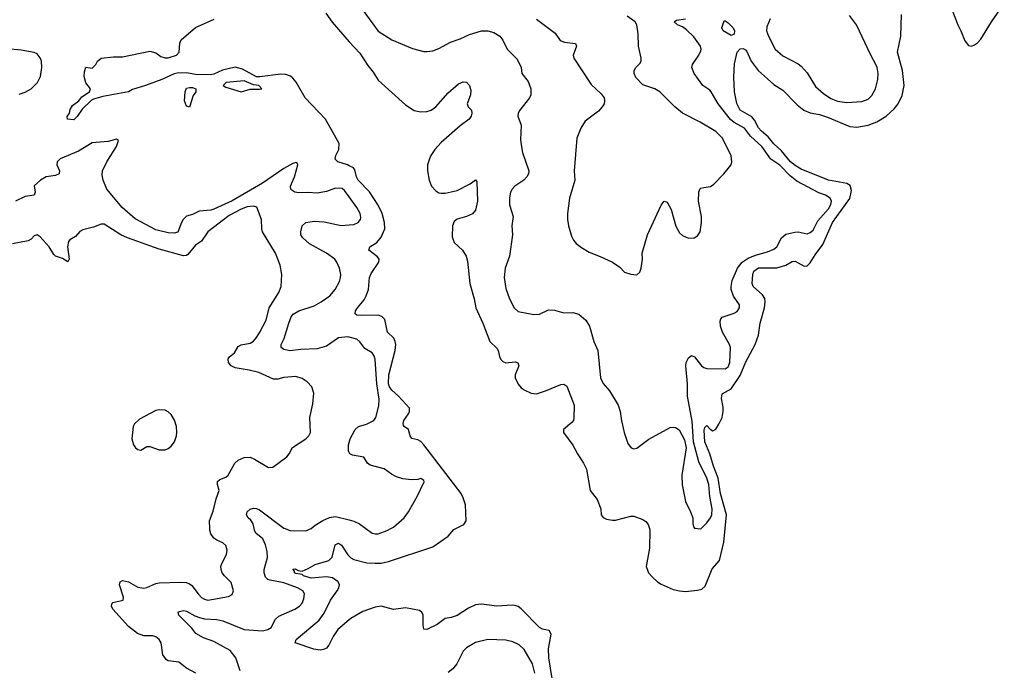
# Model space of a CAD drawing. Header units: inches. Extents: x 1473912 to 1647258, y 640388 to 773423.
# Tile 419 of 420: x 1597834 to 1604305, y 709068 to 713343. Entities that reach past the tile are written whole.
import ezdxf

# ---------------------------------------------------------------- set-up
doc = ezdxf.new("R2010")
doc.units = ezdxf.units.IN
doc.header["$MEASUREMENT"] = 0
for name, color, linetype in [('B5790', 7, 'Continuous'), ('B5791', 7, 'Continuous'), ('B6700', 7, 'Continuous'), ('B6701', 7, 'Continuous')]:
    doc.layers.add(name, color=color, linetype=linetype)

msp = doc.modelspace()

# ---------------------------------------------------------------- linework, layer by layer
at = {"layer": 'B5790', "color": 5}
for points, elevation in [([(1598992.7, 709050), (1598930, 709082.4), (1598881, 709121), (1598810, 709129.8), (1598798.2, 709138.2), (1598774.7, 709170), (1598764, 709250), (1598750, 709271.3), (1598730, 709288), (1598710, 709296), (1598650, 709295.1), (1598607.6, 709310), (1598550, 709356.3), (1598447.2, 709470), (1598438.3, 709490), (1598442, 709510), (1598447, 709513), (1598514, 709530), (1598515.6, 709550), (1598489.8, 709630), (1598495.1, 709650), (1598510, 709658.7), (1598550, 709648.9), (1598610, 709615.5), (1598650, 709608.4), (1598670, 709612.1), (1598730, 709639.7), (1598750, 709643.5), (1598890, 709648.6), (1598930, 709644.8), (1598950, 709637.7), (1598965.7, 709625.7), (1599007.2, 709570), (1599030, 709547.9), (1599050, 709534.9), (1599070, 709529.3), (1599205.7, 709554.3), (1599230, 709566), (1599239.7, 709590), (1599225.3, 709645.3), (1599180.7, 709690), (1599165.6, 709710), (1599157.6, 709730), (1599156.3, 709750), (1599162, 709770), (1599194.4, 709830), (1599196.9, 709856.9), (1599190, 709889.4), (1599170, 709906.2), (1599130, 709923.5), (1599110, 709937.6), (1599090, 709966), (1599083.4, 709990), (1599083, 710000)], 680), ([(1599284.2, 709064.2), (1599255.9, 709150), (1599218.6, 709198.6), (1599110, 709257.3), (1599041.8, 709281.8), (1598991.3, 709310), (1598965.2, 709345.2), (1598879.7, 709430), (1598876.2, 709450), (1598884.6, 709455.4), (1598910, 709461.1), (1598930, 709458), (1598986.1, 709426), (1599015.1, 709415.1), (1599050, 709406.4), (1599130, 709401.4), (1599170, 709393.2), (1599310, 709337), (1599430, 709327.1), (1599464.2, 709335.8), (1599486.9, 709350), (1599514.5, 709405.5), (1599536.5, 709423.5), (1599642, 709470), (1599674, 709490), (1599691.6, 709510), (1599702, 709538), (1599706.3, 709570), (1599694.3, 709590), (1599659.7, 709610), (1599570, 709644.3), (1599479.7, 709659.7), (1599465.9, 709665.9), (1599450, 709681.3), (1599440.7, 709710), (1599440.2, 709730), (1599463.9, 709810), (1599461.2, 709850), (1599450, 709893), (1599433, 709933), (1599386.3, 709970), (1599377.2, 709990), (1599375.3, 710000)], 660), ([(1599578.2, 710000), (1599610, 709987.6), (1599715.6, 709984.4), (1599749.4, 710000)], 660), ([(1600000, 709401.2), (1599924.3, 709335.7), (1599894, 709290), (1599866.6, 709233.4), (1599850, 709214), (1599830, 709204.4), (1599810, 709200.9), (1599767.9, 709207.9), (1599645.2, 709250), (1599652, 709270), (1599802.1, 709397.9), (1599835.7, 709444.3), (1599878, 709530), (1599921.2, 709590), (1599932.7, 709610), (1599936.8, 709630), (1599927.6, 709650), (1599890, 709677), (1599850, 709683.1), (1599750, 709672.9), (1599699.6, 709690), (1599690, 709698.7), (1599650, 709705.3), (1599641.3, 709710), (1599639.7, 709719.7), (1599630, 709732), (1599644.8, 709735.2), (1599663.9, 709723.9), (1599690, 709720.3), (1599730, 709736.9), (1599776.3, 709763.7), (1599866, 709790), (1599888, 709812), (1599907.8, 709892.2), (1599930, 709903.6), (1599950, 709891.7), (1599990, 709828.2), (1600000, 709817.9)], 640)]:
    msp.add_lwpolyline(points, dxfattribs=dict(at, elevation=elevation))
at = {"layer": 'B5791', "color": 5}
for points, elevation in [([(1600000, 712383.9), (1599987.8, 712390), (1599925.2, 712410), (1599907.2, 712427.3), (1599911.1, 712450), (1599931.5, 712490), (1599934, 712530), (1599843.6, 712690), (1599710.8, 712830), (1599652.2, 712932.2), (1599630, 712960.3), (1599613.2, 712973.2), (1599583.1, 712983.1), (1599550, 712984.8), (1599412.5, 712967.5), (1599390, 712968.3), (1599297.8, 713017.8), (1599250, 713030.4), (1599167.3, 713012.7), (1599110, 712986.4), (1599090, 712981.7), (1598990, 712982.6), (1598930, 712993.2), (1598870, 712992.2), (1598850, 712987.5), (1598768.9, 712950), (1598662.3, 712910), (1598575.6, 712884.4), (1598549, 712869), (1598380.6, 712839.4), (1598319.1, 712820.9), (1598306, 712814), (1598244.2, 712755.8), (1598213.2, 712706.8), (1598190, 712685.6), (1598149.2, 712689.2), (1598146.3, 712706.3), (1598162, 712730), (1598167, 712753), (1598181, 712779), (1598224, 712810), (1598243.6, 712836.4), (1598292.3, 712870), (1598299.3, 712890), (1598269.5, 712929.5), (1598258.4, 712970), (1598259.3, 713000.7), (1598269.2, 713030.8), (1598310, 713026), (1598335.3, 713050), (1598345.2, 713070), (1598369.8, 713090.2), (1598450, 713100.4), (1598510, 713099.3), (1598690, 713136.5), (1598730, 713126.5), (1598762, 713102), (1598790, 713091.8), (1598810, 713092.5), (1598865.1, 713110), (1598882.4, 713130), (1598886.6, 713190), (1598896.4, 713210), (1598988.8, 713291.2), (1599112.2, 713347.7)], 640), ([(1599846.2, 713386.2), (1599887.8, 713327.8), (1599970.2, 713230.2), (1600000, 713198.2)], 640), ([(1597830, 712853.8), (1597870, 712867.9), (1597910, 712889.1), (1597951, 712930), (1597971.1, 712970), (1597979.6, 713030), (1597977.6, 713070), (1597970, 713092.3), (1597950, 713118), (1597930, 713128.2), (1597843.9, 713143.9), (1597750, 713151.9)], 660), ([(1600000, 712179.4), (1599970, 712221.3), (1599954.2, 712234.2), (1599910, 712235.8), (1599850, 712214.5), (1599790, 712203.4), (1599730, 712208.7), (1599670, 712204.7), (1599642, 712210), (1599622.6, 712222.6), (1599615.4, 712230), (1599613.3, 712250), (1599639.4, 712310), (1599663, 712390), (1599659.2, 712399.2), (1599650, 712404.2), (1599630, 712398.2), (1599570, 712365.4), (1599430.9, 712270), (1599230, 712152.2), (1599110, 712098.3), (1599090, 712092), (1599014.8, 712085.2), (1598970, 712063.5), (1598930, 712051.5), (1598909.1, 712030.9), (1598897, 712010), (1598873.7, 711946.3), (1598850, 711939.8), (1598810, 711942.9), (1598730, 711962.3), (1598593.9, 712033.9), (1598506.9, 712110), (1598406.2, 712230), (1598382, 712290), (1598377.5, 712322.5), (1598379.7, 712350), (1598406.9, 712410), (1598471.3, 712510), (1598484, 712550), (1598470, 712559.3), (1598416.9, 712543.1), (1598310, 712533.7), (1598219.9, 712480.1), (1598101.3, 712430), (1598080.9, 712410), (1598078.5, 712390), (1598095.3, 712350), (1598093.7, 712330), (1598070, 712319.3), (1598008.8, 712311.2), (1597972.2, 712290), (1597928.5, 712251.5), (1597936.9, 712210), (1597930.4, 712190), (1597870, 712182.6), (1597806.4, 712150)], 660), ([(1599083, 710000), (1599081, 710050), (1599106, 710114), (1599125.8, 710194.2), (1599145.1, 710250), (1599134, 710290), (1599133.6, 710310), (1599150, 710322.6), (1599190, 710338), (1599205.4, 710350), (1599249.4, 710430.6), (1599271.3, 710450), (1599310, 710467.5), (1599350, 710468.1), (1599376.7, 710456.7), (1599470, 710400.5), (1599497.6, 710402.4), (1599590, 710470.8), (1599606, 710490), (1599628.2, 710531.8), (1599715.1, 710590), (1599734.5, 710610), (1599745.1, 710630), (1599742, 710730), (1599761.2, 710818.8), (1599767, 710890), (1599755.1, 710930), (1599723.8, 710963.8), (1599690, 710985.1), (1599650, 710998), (1599570, 710992.1), (1599530, 710981.7), (1599501.8, 710981.8), (1599405.3, 711025.3), (1599341.5, 711041.5), (1599250, 711057), (1599223.5, 711070), (1599206.6, 711090), (1599204.2, 711115.8), (1599212.3, 711127.7), (1599246.5, 711153.5), (1599270, 711195.8), (1599290, 711207.6), (1599350, 711218.9), (1599370, 711232.2), (1599390, 711254.9), (1599413.2, 711290), (1599453.3, 711370), (1599472.9, 711450), (1599538.5, 711550), (1599553.7, 711590), (1599558.3, 711670), (1599545.4, 711730), (1599515.1, 711810), (1599429.7, 711950), (1599424.7, 711970), (1599424.2, 712030), (1599391.9, 712111.9), (1599370, 712118.4), (1599330, 712113.4), (1599290, 712098.2), (1599210, 712056.9), (1599070.9, 711949.1), (1599030, 711887.7), (1598990, 711861.6), (1598938.5, 711801.5), (1598930, 711794.7), (1598910, 711790.9), (1598750, 711834.8), (1598542.2, 711910), (1598499.3, 711930), (1598390, 711999.2), (1598370, 711999.7), (1598319.7, 711980.3), (1598250, 711963), (1598229, 711951), (1598201.4, 711918.6), (1598163.2, 711896.8), (1598154.4, 711885.6), (1598148.4, 711851.6), (1598159.5, 711770), (1598150, 711752.3), (1598115.3, 711775.3), (1598070.6, 711790.6), (1598059.6, 711799.6), (1598027.4, 711850), (1597970, 711917.4), (1597950, 711929.6), (1597930, 711923.7), (1597910, 711902), (1597890.2, 711889.8), (1597788, 711870)], 680), ([(1600000, 711256.7), (1599990, 711259.3), (1599930, 711252.3), (1599850, 711198.7), (1599790, 711180.2), (1599682.6, 711177.4), (1599610, 711168.3), (1599570, 711177), (1599552.7, 711190), (1599553.6, 711210), (1599571.8, 711248.2), (1599602.2, 711350), (1599618.9, 711390), (1599631.8, 711408.2), (1599669.1, 711430.9), (1599770, 711463.5), (1599816.3, 711490), (1599871.8, 711530), (1599907.3, 711570), (1599935.8, 711624.2), (1599942.9, 711650), (1599944.5, 711670), (1599936.2, 711710), (1599919.5, 711750), (1599904.5, 711770), (1599851.6, 711810), (1599738, 711870), (1599694.3, 711910), (1599683, 711930), (1599681.3, 711950), (1599691.6, 711990), (1599716, 712010), (1599770, 712019.3), (1599835.2, 712015.2), (1599948, 711992), (1600000, 711995.6)], 660), ([(1600000, 710499.5), (1599994.3, 710510), (1599996.4, 710550), (1600000, 710566.1)], 660), ([(1599375.3, 710000), (1599369.8, 710030), (1599353.9, 710053.9), (1599335.8, 710070), (1599324.7, 710090), (1599329.6, 710110), (1599350, 710127), (1599370, 710133.1), (1599390, 710131.6), (1599410, 710123.6), (1599570, 710003.2), (1599578.2, 710000)], 660), ([(1599749.4, 710000), (1599750, 710000.3), (1599777.2, 710022.8), (1599826.9, 710053.1), (1599870, 710072), (1599910, 710079.7), (1600000, 710056.9)], 660)]:
    msp.add_lwpolyline(points, dxfattribs=dict(at, elevation=elevation))
for points, elevation in [([(1598950, 712768.7), (1598930, 712775.3), (1598917, 712810), (1598921.1, 712870), (1598930, 712892.7), (1598950, 712898), (1598970, 712897.1), (1598992.9, 712890), (1598991.8, 712870), (1598974.5, 712845.5)], 640), ([(1599310, 712942.2), (1599191.3, 712930), (1599170.8, 712910), (1599190, 712900.4), (1599290, 712870.3), (1599350, 712886.2), (1599410, 712886.5), (1599425.2, 712890), (1599406, 712910), (1599370, 712915.8)], 660), ([(1598750, 710779.3), (1598730, 710775.1), (1598622, 710718), (1598590, 710688.7), (1598580.7, 710670), (1598571, 710590), (1598582.8, 710550), (1598596, 710530), (1598610, 710518.8), (1598630, 710516), (1598670, 710538), (1598690, 710538), (1598750, 710517.3), (1598790, 710518), (1598810, 710526), (1598830, 710540.5), (1598851.2, 710570), (1598866, 710610), (1598868, 710630), (1598864.2, 710670), (1598851.3, 710711.3), (1598830, 710749.2), (1598810, 710766), (1598790, 710778)], 720)]:
    msp.add_lwpolyline(points, close=True, dxfattribs=dict(at, elevation=elevation))
at = {"layer": 'B6700', "color": 5}
for points, elevation in [([(1600000, 709817.9), (1600010, 709807.7), (1600030, 709795.8), (1600115.7, 709775.7), (1600170, 709771.6), (1600210, 709772.5), (1600257.2, 709782.8), (1600550, 709879.6), (1600650, 709949.1), (1600686.9, 709993.1), (1600701.3, 710000)], 640), ([(1600108.7, 710000), (1600150, 709970.3), (1600170, 709964.6), (1600190, 709964.9), (1600250, 709987.9), (1600273.2, 710000)], 660), ([(1601972.6, 710000), (1601975.2, 709990), (1601972.8, 709870), (1601951.8, 709750), (1601967.2, 709710), (1601990, 709682.4), (1602025.5, 709650), (1602050, 709634.4), (1602130, 709600.3), (1602169.6, 709590.4), (1602210, 709587), (1602290, 709594.3), (1602317.8, 709602.2), (1602339.5, 709620.5), (1602385.1, 709734.9), (1602432.5, 709790), (1602461.8, 709910), (1602471, 710000)], 640), ([(1602290, 710000), (1602310, 709998), (1602312, 710000)], 660), ([(1601333.8, 709013.8), (1601311.5, 709150), (1601310.4, 709210), (1601326.2, 709306.2), (1601314, 709330), (1601270, 709339.8), (1601250, 709350.7), (1601130, 709472.3), (1601110, 709487.2), (1601090, 709494.8), (1601070, 709497), (1600970, 709489.8), (1600870, 709503.5), (1600830, 709498.5), (1600782.9, 709477.1), (1600710, 709428.7), (1600670, 709415.1), (1600630, 709409.4), (1600578, 709370), (1600510, 709335.6), (1600490, 709339), (1600485.2, 709365.2), (1600486.2, 709430), (1600477.4, 709450), (1600462.2, 709462.2), (1600370, 709479.8), (1600290, 709468.3), (1600209.7, 709489.7), (1600170, 709482.7), (1600090, 709455.3), (1600010, 709409.8), (1600000, 709401.2)], 640), ([(1601218.9, 709050), (1601205.1, 709110), (1601150, 709205.1), (1601116.8, 709236.8), (1601076.3, 709256.3), (1601030, 709265.7), (1600910, 709269.8), (1600830, 709251.3), (1600770, 709216.3), (1600750, 709195.1), (1600706.7, 709110), (1600681.5, 709078.5), (1600650, 709053.2)], 660)]:
    msp.add_lwpolyline(points, dxfattribs=dict(at, elevation=elevation))
at = {"layer": 'B6701', "color": 5}
for points, elevation in [([(1603930, 713490.4), (1604000.2, 713310), (1604020.6, 713270), (1604045, 713205), (1604070, 713173.2), (1604090, 713169.6), (1604110, 713177.3), (1604130, 713191.2), (1604150, 713215.6), (1604221.3, 713330), (1604305.2, 713450)], 640), ([(1600096.9, 713396.9), (1600190, 713267), (1600280.7, 713210), (1600415.2, 713155.2), (1600490, 713135.5), (1600510, 713133.4), (1600550, 713139.3), (1600590, 713154.6), (1600664.9, 713195.1), (1600730, 713217.2), (1600790, 713246.7), (1600870, 713269.2), (1600910, 713271.2), (1600950, 713260.2), (1600990, 713235.3), (1601009.4, 713209.4), (1601038.5, 713150), (1601104.5, 713084.4), (1601130.2, 713030), (1601133.4, 712990), (1601176.8, 712936.8), (1601194.6, 712890), (1601192.8, 712850), (1601185.8, 712830), (1601121.3, 712750), (1601110.4, 712730), (1601108.4, 712710), (1601130.3, 712650), (1601125.7, 712554.3), (1601131.7, 712508.3), (1601139.7, 712470), (1601180.8, 712350), (1601178.5, 712330), (1601167.6, 712310), (1601147, 712290), (1601088.9, 712250), (1601071.8, 712230), (1601059.5, 712210), (1601053, 712173), (1601053.7, 712126.3), (1601077.1, 712050), (1601068.4, 711988.4), (1601073.4, 711930), (1601054, 711790), (1601024.4, 711710), (1601018.4, 711650), (1601030, 711578), (1601054.4, 711510), (1601083, 711450), (1601110, 711426.4), (1601213, 711407), (1601250, 711408.4), (1601310, 711437.6), (1601350, 711434), (1601410, 711417.6), (1601470, 711419.5), (1601510, 711408.4), (1601554.4, 711370), (1601579.5, 711330), (1601607, 711230), (1601634.6, 711170), (1601652.4, 710990), (1601670, 710954), (1601710, 710904.9), (1601766.7, 710810), (1601780.4, 710770), (1601788.6, 710708.6), (1601806.4, 710630), (1601830, 710558), (1601852, 710530), (1601870, 710522.8), (1601890, 710527.3), (1601970, 710587.7), (1602110, 710662.8), (1602130, 710666.8), (1602143.5, 710663.5), (1602167.5, 710647.5), (1602203.8, 710583.8), (1602214.9, 710530), (1602187, 710350), (1602187.5, 710287.5), (1602210, 710178), (1602244, 710110), (1602258, 710070), (1602258, 710030), (1602264.7, 710010), (1602270, 710002), (1602290, 710000)], 660), ([(1601230, 713346.8), (1601354, 713254), (1601386.7, 713206.7), (1601415.8, 713195.8), (1601487.9, 713187.9), (1601494.4, 713170), (1601470.8, 713110), (1601476, 713090), (1601590, 712918), (1601655.9, 712855.9), (1601676, 712830), (1601678.8, 712810), (1601674.8, 712790), (1601662.8, 712770), (1601637.5, 712742.5), (1601550, 712677.2), (1601522, 712630), (1601495.9, 712564.1), (1601478, 712350), (1601483, 712290), (1601448.5, 712170), (1601434.3, 712070), (1601434.6, 712030), (1601441.1, 711990), (1601461.4, 711921.4), (1601474.7, 711894.7), (1601491.9, 711871.9), (1601525.7, 711845.7), (1601576.1, 711816.1), (1601650, 711788), (1601730.4, 711750.4), (1601777.5, 711717.5), (1601810, 711684.7), (1601850, 711670.8), (1601890, 711667.3), (1601910, 711684.7), (1601918.4, 711710), (1601927, 711770), (1601924.5, 711810), (1601960.7, 711930), (1602050, 712124.7), (1602070, 712152), (1602090, 712144.7), (1602115.8, 712095.8), (1602146.1, 711986.1), (1602170, 711942), (1602190, 711926), (1602230, 711908.2), (1602268, 711910), (1602290, 711922.8), (1602306, 711950), (1602315.1, 712010), (1602314.5, 712050), (1602294.5, 712150), (1602297.2, 712210), (1602304, 712230), (1602310, 712236), (1602330, 712241), (1602373.6, 712246.4), (1602396.5, 712263.5), (1602461.2, 712330), (1602509.5, 712390.5), (1602515.1, 712410), (1602509.4, 712450), (1602450, 712566.6), (1602410, 712607.8), (1602306, 712670), (1602189.8, 712729.8), (1602139.5, 712770), (1602041.2, 712870), (1602008.7, 712890), (1601930, 712916.2), (1601882.6, 712962.6), (1601871.8, 712990), (1601872.3, 713010), (1601882.7, 713030), (1601910, 713056), (1601918, 713070), (1601919.5, 713090), (1601900.7, 713170), (1601898.4, 713250), (1601889.5, 713310), (1601878.4, 713330), (1601827.4, 713367.4)], 680), ([(1602312, 710000), (1602350, 710037.3), (1602374.3, 710070), (1602383, 710090), (1602384.7, 710130), (1602371, 710211), (1602363.7, 710290), (1602350, 710331.2), (1602298.3, 710438.3), (1602262.6, 710570), (1602254.4, 710705.6), (1602222.8, 710870), (1602223.8, 710950), (1602211.3, 711068.7), (1602215.1, 711090), (1602230, 711120.7), (1602250, 711137.3), (1602270, 711127.7), (1602314.9, 711070), (1602330, 711058.7), (1602350, 711051.7), (1602470, 711048.9), (1602490, 711063), (1602501.6, 711090), (1602506.3, 711190), (1602499.7, 711210), (1602453.5, 711290), (1602440.5, 711330), (1602438.4, 711361.6), (1602442.7, 711377.3), (1602451.7, 711388.3), (1602530, 711414.4), (1602550, 711426.4), (1602564.7, 711450), (1602565.1, 711470), (1602526.2, 711526.2), (1602509.9, 711570), (1602509.1, 711590), (1602517, 711630), (1602550.9, 711710), (1602582.8, 711750), (1602623, 711777), (1602670, 711797), (1602750, 711818.9), (1602790, 711835.2), (1602810, 711851.8), (1602840.9, 711910), (1602870, 711935), (1602927.7, 711947.7), (1602950, 711948.7), (1603010, 711935.5), (1603030, 711944.9), (1603050, 711960.7), (1603079, 712021), (1603150, 712101.7), (1603165.4, 712130), (1603169.6, 712150), (1603160.7, 712170), (1603130, 712189.7), (1603086, 712206), (1602942.4, 712282.4), (1602897.6, 712317.6), (1602830, 712386.6), (1602770, 712426.1), (1602712, 712510), (1602637.5, 712577.5), (1602597.4, 712630), (1602530, 712667.8), (1602506.6, 712686.6), (1602424.3, 712790), (1602378.7, 712870), (1602370, 712880.7), (1602324, 712910), (1602267.4, 712990), (1602251.2, 713030), (1602256.3, 713050), (1602296.9, 713110), (1602310, 713138.8), (1602314, 713150), (1602308.3, 713170), (1602264.2, 713230), (1602217.5, 713277.5), (1602190, 713297.2), (1602157, 713310), (1602134.5, 713330), (1602150, 713341.3), (1602209.1, 713349.1)], 660), ([(1602471, 710000), (1602480.3, 710090), (1602441.1, 710230), (1602425.4, 710330), (1602393.9, 710410), (1602370.6, 710490), (1602338, 710570), (1602333.4, 710646.6), (1602336.6, 710663.4), (1602350, 710676.5), (1602372.3, 710652.3), (1602390, 710642.3), (1602410, 710652.8), (1602430, 710685), (1602450, 710730), (1602458.3, 710770), (1602457.4, 710797.4), (1602445.7, 710854.3), (1602450, 710884.9), (1602510, 710917.2), (1602570, 711004.9), (1602605.7, 711094.3), (1602668.5, 711210), (1602689.9, 711270), (1602701.6, 711350), (1602729.9, 711450), (1602734.6, 711490), (1602730.4, 711510.4), (1602716.1, 711536.1), (1602654.7, 711590), (1602647.7, 711610), (1602651.6, 711670), (1602659.4, 711690), (1602690, 711713), (1602810, 711712.1), (1602868.5, 711731.5), (1602910, 711754), (1602930, 711757.2), (1602990, 711724.7), (1603010, 711726.3), (1603030, 711745.1), (1603062.2, 711797.8), (1603113.1, 711866.9), (1603176.3, 712010), (1603290.4, 712169.6), (1603301.3, 712221.3), (1603293.1, 712253.1), (1603270, 712266.8), (1603150.1, 712289.9), (1602970, 712361.4), (1602930, 712384.6), (1602900.2, 712410), (1602841.4, 712481.4), (1602790, 712527.5), (1602752.8, 712572.8), (1602709.9, 712610), (1602690, 712633.8), (1602662.9, 712682.9), (1602645.1, 712705.1), (1602569.7, 712750), (1602547.6, 712792.4), (1602531.5, 712870), (1602528.2, 712968.2), (1602532.6, 713052.6), (1602550.7, 713130), (1602570, 713151.1), (1602590, 713154.5), (1602605, 713145), (1602614, 713134), (1602641.7, 713070), (1602688.1, 713010), (1602790, 712918), (1602850, 712880.8), (1602944.3, 712784.3), (1602988.1, 712748.1), (1603030, 712731.4), (1603090, 712720.9), (1603143.7, 712703.7), (1603290, 712642.3), (1603336.5, 712636.5), (1603409.9, 712650.1), (1603467.1, 712672.9), (1603528.3, 712710), (1603581.3, 712758.7), (1603608.4, 712791.6), (1603634.9, 712845.1), (1603648, 712910), (1603636.3, 713010), (1603602.3, 713130), (1603624.8, 713235.2), (1603630, 713378)], 640), ([(1602766.7, 713350), (1602743.6, 713296.4), (1602742, 713270), (1602755, 713235), (1602800.4, 713150), (1602850, 713104.9), (1602950, 713053.7), (1602970, 713037.6), (1603010, 712994.4), (1603064.9, 712904.9), (1603117.6, 712857.6), (1603165.3, 712825.3), (1603210, 712807.7), (1603270, 712798.9), (1603370, 712806.4), (1603410, 712820.2), (1603435, 712845), (1603458.2, 712890), (1603473.5, 712950), (1603476.2, 712990), (1603470, 713029.2), (1603461.8, 713050), (1603427.8, 713110), (1603334.7, 713310), (1603288.4, 713370)], 660), ([(1600000, 713198.2), (1600070, 713123.1), (1600121.6, 713041.6), (1600158, 712998), (1600190, 712946.7), (1600370, 712784.6), (1600426.5, 712746.5), (1600470, 712738), (1600510, 712739.1), (1600538.4, 712750), (1600569.7, 712770), (1600650, 712863.7), (1600718, 712922), (1600750, 712934.4), (1600770, 712933), (1600790.4, 712910), (1600798.7, 712878.7), (1600797, 712850), (1600775.5, 712790), (1600782.8, 712770), (1600802.8, 712750), (1600805.5, 712730), (1600801.6, 712710), (1600788.4, 712690), (1600730, 712645.1), (1600604.5, 712535.5), (1600562.4, 712490), (1600536.5, 712450), (1600528.5, 712428.5), (1600515.6, 712390), (1600514.3, 712350), (1600524.6, 712290), (1600541.1, 712250), (1600570, 712219.5), (1600590, 712206.5), (1600603.4, 712203.4), (1600630, 712203.2), (1600710, 712222), (1600794.9, 712265.1), (1600830, 712290.4), (1600838.8, 712278.8), (1600843.2, 712150), (1600830, 712092.3), (1600810, 712067.6), (1600770, 712050.8), (1600710, 712033.8), (1600690, 712016.4), (1600677.8, 711990), (1600676.2, 711916.2), (1600690, 711880.4), (1600744.2, 711830), (1600768.9, 711790), (1600776.5, 711756.5), (1600793, 711610), (1600821.3, 711510), (1600831.1, 711450), (1600878, 711350), (1600924.9, 711230), (1600970, 711184.9), (1600978.2, 711170), (1600987, 711130), (1600997, 711110), (1601010, 711097), (1601030, 711088.2), (1601090, 711094.3), (1601108.5, 711088.5), (1601115.3, 711070), (1601091.5, 711010), (1601090.3, 710990), (1601110, 710948), (1601130, 710923.8), (1601150, 710910.4), (1601196, 710890), (1601230, 710885.7), (1601290, 710903.7), (1601390, 710947.2), (1601410, 710948.4), (1601430, 710936.3), (1601477.4, 710810), (1601475.6, 710724.4), (1601473.7, 710710), (1601463.2, 710696.8), (1601408.2, 710650), (1601408.2, 710630), (1601468.7, 710548.7), (1601499.7, 710490), (1601540.8, 710430), (1601559.6, 710390), (1601584.6, 710250), (1601629.3, 710190), (1601652.8, 710130), (1601656.5, 710090), (1601670, 710072.4), (1601690, 710061.5), (1601730, 710054), (1601750, 710055.2), (1601850, 710081.1), (1601870, 710081.3), (1601930, 710059.5), (1601950, 710045.3), (1601965.8, 710025.8), (1601972.6, 710000)], 640), ([(1600701.3, 710000), (1600754.3, 710025.7), (1600769.6, 710050.4), (1600764.7, 710155.3), (1600750, 710202), (1600734.8, 710230), (1600490, 710551), (1600470, 710570.9), (1600450, 710582), (1600411.3, 710591.3), (1600399.6, 710610), (1600389.7, 710649.7), (1600360.9, 710670), (1600357.2, 710677.2), (1600353.6, 710690), (1600359.7, 710710), (1600390, 710754), (1600396.9, 710770), (1600395.8, 710790), (1600325, 710870), (1600279.3, 710910), (1600265.8, 710930), (1600259.2, 710950), (1600259.4, 711010), (1600301.2, 711170), (1600305.6, 711210), (1600303, 711230), (1600292.2, 711250), (1600251.8, 711290), (1600233.1, 711373.1), (1600213.7, 711393.7), (1600190, 711401.7), (1600079.2, 711399.2), (1600050, 711402.4), (1600039.5, 711410), (1600042, 711430), (1600054, 711450), (1600097.7, 711502.3), (1600111.5, 711528.5), (1600126, 711570), (1600133.1, 711650), (1600144.8, 711675.2), (1600195.4, 711750), (1600196, 711770), (1600185.4, 711785.4), (1600128.2, 711830), (1600134.7, 711850), (1600180.9, 711879.1), (1600210, 711914.2), (1600233.3, 711970), (1600232.2, 712010), (1600215.6, 712070), (1600190, 712124.1), (1600132.6, 712212.6), (1600058.9, 712290), (1600047.1, 712310), (1600037.8, 712357.8), (1600027.6, 712370), (1600000, 712383.9)], 640), ([(1600000, 711995.6), (1600030, 711997.6), (1600059.3, 712010), (1600074, 712030), (1600075.3, 712044.7), (1600071.3, 712070), (1600049.7, 712110), (1600000, 712179.4)], 660), ([(1600000, 710566.1), (1600005.3, 710590), (1600039.8, 710650), (1600062, 710670), (1600114.2, 710685.8), (1600162.4, 710710), (1600174.5, 710730), (1600194.7, 710805.3), (1600195.8, 710850), (1600181.9, 710950), (1600170.8, 711110), (1600165.4, 711130), (1600150, 711155.1), (1600102, 711182), (1600070, 711227), (1600050, 711244.2), (1600000, 711256.7)], 660), ([(1600273.2, 710000), (1600290.8, 710009.2), (1600361.6, 710070), (1600389.6, 710110), (1600447, 710210), (1600493.6, 710306.4), (1600490, 710315.3), (1600470, 710328), (1600450, 710322), (1600410, 710319.3), (1600353.4, 710326.6), (1600310, 710339.6), (1600277.5, 710357.5), (1600230, 710393.3), (1600136.9, 710416.9), (1600120.7, 710430), (1600097.2, 710470), (1600021.4, 710481.4), (1600005.1, 710490), (1600000, 710499.5)], 660), ([(1600000, 710056.9), (1600030, 710049.3), (1600067, 710030), (1600108.7, 710000)], 660)]:
    msp.add_lwpolyline(points, dxfattribs=dict(at, elevation=elevation))
at = {"layer": 'B6701', "color": 5, "elevation": 640}
msp.add_lwpolyline([(1602510, 713239.7), (1602457.4, 713270), (1602449.7, 713290), (1602464.8, 713335.2), (1602470, 713336.3), (1602490, 713322.6), (1602523, 713290), (1602532.4, 713270), (1602530, 713247.8)], close=True, dxfattribs=at)

doc.saveas('drawing.dxf')
